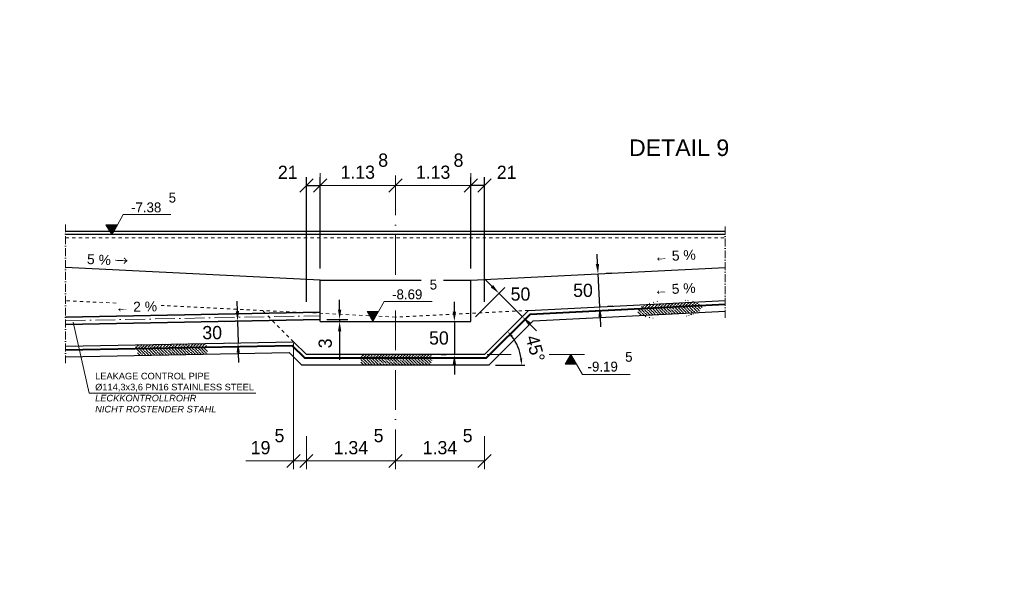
# Model space of a CAD drawing. Header units: millimetres. Extents: x -3395 to 5934498, y -177084 to 63013.
# Tile 599 of 652: x 250900 to 265774, y 15577 to 24264. Entities that reach past the tile are written whole.
import ezdxf

# ---------------------------------------------------------------- set-up
doc = ezdxf.new("R2010")
doc.units = ezdxf.units.MM
doc.linetypes.add('ACAD_ISO10W100', pattern=[18, 12, -3, 0, -3])
doc.linetypes.add('JIS_02_1.0', pattern=[2, 1, -1])
doc.layers.add('Bemaßung', color=7, linetype='Continuous', lineweight=9)
doc.layers.add('Beschriftung', color=7, linetype='Continuous', lineweight=9)
doc.styles.add('LBB3.5M1000', font='isocp.shx', dxfattribs={"height": 3.5})
doc.dimstyles.new('DIN', dxfattribs={"dimtxt": 2.5, "dimasz": 2.5, "dimexe": 1.25, "dimexo": 0.625, "dimtad": 1, "dimtih": 1, "dimdec": 4, "dimdsep": 46, "dimlunit": 6, "dimtxsty": 'Standard', "dimcen": 2.5, "dimadec": 0, "dimazin": 0, "dimtfac": 1, "dimtdec": 4, "dimtmove": 0, "dimatfit": 3, "dimfxl": 0, "dimtvp": 1, "dimtolj": 1, "dimtzin": 0, "dimarcsym": 0})

# ---------------------------------------------------------------- blocks, each defined once
blk = doc.blocks.new('_Oblique')
at = {"color": 0, "linetype": 'ByBlock', "lineweight": -2}
blk.add_line((-0.5, -0.5), (0.5, 0.5), dxfattribs=at)
blk = doc.blocks.new('*D321')
at = {"layer": 'Bemaßung', "color": 0, "lineweight": -2, "transparency": 16777216}
for p, q in [((254189, 19857), (254186, 20007)), ((253991, 19703), (254066, 19705)), ((254191, 19707), (254198, 19379)), ((253998, 19376), (254073, 19377)), ((254201, 19229), (254204, 19080))]:
    blk.add_line(p, q, dxfattribs=at)
at = {"layer": 'Bemaßung', "color": 0, "transparency": 16777216}
for points in [[(254214, 19858), (254164, 19857), (254191, 19707)], [(254226, 19230), (254176, 19229), (254198, 19379)]]:
    blk.add_solid(points, dxfattribs=at)
at = {"layer": 'DEFPOINTS', "color": 0, "transparency": 16777216}
for p in [(254191, 19707), (254198, 19379), (254198, 19379)]:
    blk.add_point(p, dxfattribs=at)
at = {"layer": 'Bemaßung', "color": 0, "transparency": 16777216, "insert": (253808, 19532), "char_height": 200, "attachment_point": 5}
blk.add_mtext('\\A1;30', dxfattribs=at)
blk = doc.blocks.new('*D322')
at = {"layer": 'Bemaßung', "color": 0, "lineweight": -2, "transparency": 16777216}
for p, q in [((255733, 19881), (255733, 20031)), ((255538, 19731), (255858, 19731)), ((255538, 19701), (255858, 19701)), ((255733, 19731), (255733, 19701)), ((255733, 19551), (255733, 19121))]:
    blk.add_line(p, q, dxfattribs=at)
at = {"layer": 'Bemaßung', "color": 0, "transparency": 16777216}
for points in [[(255708, 19881), (255758, 19881), (255733, 19731)], [(255708, 19551), (255758, 19551), (255733, 19701)]]:
    blk.add_solid(points, dxfattribs=at)
at = {"layer": 'DEFPOINTS', "color": 0, "transparency": 16777216}
for p in [(255438, 19731), (255438, 19701), (255733, 19701)]:
    blk.add_point(p, dxfattribs=at)
at = {"layer": 'Bemaßung', "color": 0, "transparency": 16777216, "insert": (255516, 19371), "char_height": 200, "attachment_point": 5, "rotation": 90}
blk.add_mtext('\\A1;3', dxfattribs=at)
blk = doc.blocks.new('*D323')
at = {"layer": 'Bemaßung', "color": 0, "lineweight": -2, "transparency": 16777216}
blk.add_line((258087, 19041), (258531, 19041), dxfattribs=at)
blk.add_arc((257761, 19041), 721, 7.9584, 37.0416, dxfattribs=at)
at = {"layer": 'Bemaßung', "color": 0, "transparency": 16777216}
for points in [[(258323, 19464), (258349, 19486), (258270, 19551)], [(258491, 19142), (258458, 19140), (258481, 19041)]]:
    blk.add_solid(points, dxfattribs=at)
at = {"layer": 'DEFPOINTS', "color": 0, "transparency": 16777216}
for p in [(258588, 19868), (258385, 19402), (257921, 19201), (255164, 19041), (257987, 19041)]:
    blk.add_point(p, dxfattribs=at)
at = {"layer": 'Bemaßung', "color": 0, "transparency": 16777216, "insert": (258689, 19293), "char_height": 200, "attachment_point": 5, "rotation": 285.1956}
blk.add_mtext('\\A1;45°', dxfattribs=at)
blk = doc.blocks.new('*D328')
at = {"layer": 'Bemaßung', "color": 0, "lineweight": -2, "transparency": 16777216}
for p, q in [((257466, 19851), (257466, 20001)), ((257266, 19701), (257341, 19701)), ((257466, 19701), (257466, 19201)), ((257266, 19201), (257341, 19201)), ((257466, 19051), (257466, 18901))]:
    blk.add_line(p, q, dxfattribs=at)
at = {"layer": 'Bemaßung', "color": 0, "transparency": 16777216}
for points in [[(257441, 19851), (257491, 19851), (257466, 19701)], [(257441, 19051), (257491, 19051), (257466, 19201)]]:
    blk.add_solid(points, dxfattribs=at)
at = {"layer": 'DEFPOINTS', "color": 0, "transparency": 16777216}
for p in [(257466, 19701), (257466, 19201), (257466, 19201)]:
    blk.add_point(p, dxfattribs=at)
at = {"layer": 'Bemaßung', "color": 0, "transparency": 16777216, "insert": (257233, 19451), "char_height": 200, "attachment_point": 5}
blk.add_mtext('\\A1;50', dxfattribs=at)
blk = doc.blocks.new('*D329')
at = {"layer": 'Bemaßung', "color": 0, "lineweight": -2, "transparency": 16777216}
for p, q in [((259628, 20571), (259621, 20721)), ((259636, 20421), (259661, 19922)), ((259835, 20431), (259761, 20427)), ((259860, 19932), (259785, 19928)), ((259668, 19772), (259676, 19622))]:
    blk.add_line(p, q, dxfattribs=at)
at = {"layer": 'Bemaßung', "color": 0, "transparency": 16777216}
for points in [[(259653, 20572), (259603, 20569), (259636, 20421)], [(259693, 19773), (259643, 19771), (259661, 19922)]]:
    blk.add_solid(points, dxfattribs=at)
at = {"layer": 'DEFPOINTS', "color": 0, "transparency": 16777216}
for p in [(259636, 20421), (259661, 19922), (259661, 19922)]:
    blk.add_point(p, dxfattribs=at)
at = {"layer": 'Bemaßung', "color": 0, "transparency": 16777216, "insert": (259409, 20171), "char_height": 200, "attachment_point": 5}
blk.add_mtext('\\A1;50', dxfattribs=at)
blk = doc.blocks.new('*D330')
at = {"layer": 'Bemaßung', "color": 0, "lineweight": -2, "transparency": 16777216}
for p, q in [((255231, 20001), (255231, 21882)), ((255438, 20501), (255438, 21882)), ((255231, 21757), (255438, 21757))]:
    blk.add_line(p, q, dxfattribs=at)
at = {"layer": 'DEFPOINTS', "color": 0, "transparency": 16777216}
for p in [(255438, 21757), (255438, 19701), (255231, 19201)]:
    blk.add_point(p, dxfattribs=at)
at = {"layer": 'Bemaßung', "color": 0, "lineweight": -2, "transparency": 16777216, "xscale": 200, "yscale": 200, "zscale": 200, "rotation": 180}
blk.add_blockref('_Oblique', (255231, 21757), dxfattribs=at)
at = {"layer": 'Bemaßung', "color": 0, "lineweight": -2, "transparency": 16777216, "xscale": 200, "yscale": 200, "zscale": 200}
blk.add_blockref('_Oblique', (255438, 21757), dxfattribs=at)
at = {"layer": 'Bemaßung', "color": 0, "transparency": 16777216, "insert": (254949, 21957), "char_height": 200, "attachment_point": 5}
blk.add_mtext('\\A1;21', dxfattribs=at)
blk = doc.blocks.new('*D331')
at = {"layer": 'Bemaßung', "color": 0, "lineweight": -2, "transparency": 16777216}
for p, q in [((257714, 20501), (257714, 21882)), ((257921, 20001), (257921, 21882)), ((257921, 21757), (257714, 21757))]:
    blk.add_line(p, q, dxfattribs=at)
at = {"layer": 'DEFPOINTS', "color": 0, "transparency": 16777216}
for p in [(257714, 21757), (257714, 19701), (257921, 19201)]:
    blk.add_point(p, dxfattribs=at)
at = {"layer": 'Bemaßung', "color": 0, "lineweight": -2, "transparency": 16777216, "xscale": 200, "yscale": 200, "zscale": 200}
for p, rotation in [((257714, 21757), 179.9999999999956), ((257921, 21757), 359.9999999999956)]:
    blk.add_blockref('_Oblique', p, dxfattribs=dict(at, rotation=rotation))
at = {"layer": 'Bemaßung', "color": 0, "transparency": 16777216, "insert": (258256, 21957), "char_height": 200, "attachment_point": 5}
blk.add_mtext('\\A1;21', dxfattribs=at)
blk = doc.blocks.new('*D791')
at = {"layer": 'Bemaßung', "color": 0, "lineweight": -2, "transparency": 16777216}
for p, q in [((258034, 20234), (257928, 20340)), ((257784, 19772), (258229, 20216)), ((258140, 20128), (258494, 19774)), ((258138, 19418), (258582, 19863)), ((258600, 19668), (258706, 19562))]:
    blk.add_line(p, q, dxfattribs=at)
at = {"layer": 'Bemaßung', "color": 0, "transparency": 16777216}
for points in [[(258052, 20252), (258017, 20216), (258140, 20128)], [(258618, 19686), (258582, 19651), (258494, 19774)]]:
    blk.add_solid(points, dxfattribs=at)
at = {"layer": 'DEFPOINTS', "color": 0, "transparency": 16777216}
for p in [(257714, 19701), (258494, 19774), (258067, 19348)]:
    blk.add_point(p, dxfattribs=at)
at = {"layer": 'Bemaßung', "color": 0, "transparency": 16777216, "insert": (258465, 20115), "char_height": 200, "attachment_point": 5}
blk.add_mtext('\\A1;50', dxfattribs=at)

msp = doc.modelspace()

# ---------------------------------------------------------------- hatches: boundary and pattern name
at = {"lineweight": 5}
h = msp.add_hatch(dxfattribs=at)
h.set_pattern_fill('ANSI36', color=256, scale=10, angle=90)
h.set_pattern_definition([(135, (1787.507, 0), (-61.739261, 16.8379802), [79.375, -15.875, 0, -15.875])])
edge = h.paths.add_edge_path()
edge.add_ellipse((260719.12771, 19887.19045), major_axis=(-489.25778, -32.3867), ratio=0.2872825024, start_angle=145.841677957, end_angle=188.011779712)
edge.add_line((261202.31328, 19938.85116), (260243.0133, 19890.88616))
edge.add_ellipse((260719.12771, 19887.19045), major_axis=(-489.25778, -32.3867), ratio=0.2872825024, start_angle=345.556189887, end_angle=387.726291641)
edge.add_line((260290.37512, 19793.12933), (261129.20735, 19835.07094))
h = msp.add_hatch(dxfattribs=at)
h.set_pattern_fill('ANSI36', color=256, scale=10)
h.set_pattern_definition([(45, (1787.507, 0), (16.8379802, 61.739261), [79.375, -15.875, 0, -15.875])])
edge = h.paths.add_edge_path()
edge.add_ellipse((260719.12771, 19887.19045), major_axis=(-489.25778, -32.3867), ratio=0.2872825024, start_angle=192.186515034, end_angle=215.103123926)
edge.add_line((261114.04815, 19994.51285), (260346.7249, 19956.14669))
edge.add_ellipse((260719.12771, 19887.19045), major_axis=(-489.25778, -32.3867), ratio=0.2872825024, start_angle=318.464845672, end_angle=341.381454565)
edge.add_line((260252.50468, 19901.37322), (261195.39631, 19948.5178))
h = msp.add_hatch(dxfattribs=at)
h.set_pattern_fill('ANSI36', color=256, scale=10)
h.set_pattern_definition([(45, (8178.612, 189.094), (16.8379802, 61.739261), [79.375, -15.875, 0, -15.875])])
h.paths.add_polyline_path([(253716.02755, 19359.15872), (253706.43718, 19369.99401), (252656.03272, 19349.73169), (252651.45344, 19333.92039), (252658.76298, 19308.68205), (252666.51428, 19299.92458), (253719.37331, 19320.23424), (253723.3371, 19333.92039)])
h = msp.add_hatch(dxfattribs=at)
h.set_pattern_fill('ANSI36', color=256, scale=10, angle=90)
h.set_pattern_definition([(135, (8192.565, 189.363), (-61.739261, 16.8379802), [79.375, -15.875, 0, -15.875])])
h.paths.add_polyline_path([(253729.98022, 19299.42787), (253720.38985, 19310.26316), (252669.98539, 19290.00084), (252665.40611, 19274.18953), (252672.71566, 19248.9512), (252681.43149, 19190.19187), (253734.29052, 19210.50153), (253737.28977, 19274.18953)])
h = msp.add_hatch(dxfattribs=at)
h.set_pattern_fill('ANSI36', color=256, scale=10)
h.set_pattern_definition([(45, (14386.135, 425.373), (16.8379802, 61.739261), [79.375, -15.875, 0, -15.875])])
h.paths.add_polyline_path([(256049.19525, 19178.10755), (256056.96118, 19151.29341), (257113.31298, 19151.29341), (257121.07891, 19178.10755), (257114.3638, 19201.29341), (256055.91036, 19201.29341)])
h = msp.add_hatch(dxfattribs=at)
h.set_pattern_fill('ANSI36', color=256, scale=10, angle=90)
h.set_pattern_definition([(136.1051, (257858.218, 19506.606), (-62.0525, 15.6441), [79.375, -15.875, 0, -15.875])])
h.paths.add_polyline_path([(256049.19525, 19118.10755), (256056.96118, 19041.29341), (257113.31298, 19041.29341), (257121.07891, 19118.10755), (257114.3638, 19141.29341), (256055.91036, 19141.29341)])
at = {"layer": 'Bemaßung'}
h = msp.add_hatch(color=256, dxfattribs=at)
h.dxf.hatch_style = 1
h.paths.add_polyline_path([(252289.43115, 21015.92096), (252375.2769, 21164.61015), (252203.5854, 21164.61015)])
h = msp.add_hatch(color=256, dxfattribs=at)
h.dxf.hatch_style = 1
h.paths.add_polyline_path([(251593.80356, 19269.23011), (251593.80356, 19279.23197), (255015.94877, 19345.24521), (255209.90057, 19151.29341), (257941.53549, 19151.29341), (258609.46322, 19819.22115), (261557.63249, 19966.62961), (261557.63249, 19956.61712), (258613.81021, 19809.426), (257945.67762, 19141.29341), (255205.75843, 19141.29341), (255011.88685, 19335.16499)])
h = msp.add_hatch(color=256, dxfattribs=at)
h.dxf.hatch_style = 1
h.paths.add_polyline_path([(256232.80929, 19701.29341), (256318.65503, 19849.98261), (256146.96354, 19849.98261)])
h = msp.add_hatch(color=256, dxfattribs=at)
h.dxf.hatch_style = 1
h.paths.add_polyline_path([(259225.87417, 19203.87102), (259311.71992, 19055.18182), (259140.02843, 19055.18182)])

# ---------------------------------------------------------------- linework, layer by layer
at = {"linetype": 'ACAD_ISO10W100', "lineweight": 18, "ltscale": 50}
for p, q in [((256575.71803, 20407.86257), (256575.71803, 21944.35934)), ((256575.71803, 17467.74354), (256575.71803, 19882.83021))]:
    msp.add_line(p, q, dxfattribs=at)
at = {"linetype": 'ACAD_ISO10W100', "lineweight": 18, "ltscale": 10}
for p, q in [((251593.80356, 19069.21151), (251593.80356, 21165.62095)), ((261557.63249, 19756.49219), (261557.63249, 21165.62095))]:
    msp.add_line(p, q, dxfattribs=at)
for p, q in [((251593.80356, 21065.62095), (261557.63249, 21065.62095)), ((261557.63249, 21015.92096), (251593.80356, 21015.92096)), ((255437.71803, 20324.81766), (251593.80356, 20517.01339)), ((257713.71803, 20324.81766), (261557.63249, 20517.01339)), ((255437.71803, 19701.29341), (255437.71803, 20324.81766)), ((255437.71803, 20324.81766), (256962.64992, 20324.81766)), ((257303.48145, 20324.81766), (257713.71803, 20324.81766)), ((257713.71803, 19701.29341), (257713.71803, 20324.81766)), ((258587.72825, 19868.19686), (261557.63249, 20016.69207)), ((258609.46322, 19819.22115), (261557.63249, 19966.62961)), ((258613.81021, 19809.426), (261557.63249, 19956.61712)), ((251593.80356, 19771.46551), (255437.71803, 19845.61468)), ((251593.80356, 19767.86484), (255437.71803, 19842.01401)), ((258587.72825, 19868.19686), (257920.82481, 19201.29341)), ((258609.46322, 19819.22115), (257941.53549, 19151.29341)), ((258613.81021, 19809.426), (257945.67762, 19141.29341)), ((258657.28014, 19711.47458), (261557.63249, 19856.49219)), ((251593.80356, 19660.74491), (255437.71803, 19734.89408)), ((251593.80356, 19657.14424), (255437.71803, 19731.29341)), ((255437.71803, 19701.29341), (257713.71803, 19701.29341)), ((258657.28014, 19711.47458), (257987.09898, 19041.29341)), ((251593.80356, 19329.24127), (255036.25838, 19395.64628)), ((251593.80356, 19279.23197), (255015.94877, 19345.24521)), ((255015.94877, 19345.24521), (255209.90057, 19151.29341)), ((255035.89281, 19396.01184), (255230.61124, 19201.29341)), ((251593.80356, 19269.23011), (255011.88685, 19335.16499)), ((251593.80356, 19169.21151), (254971.26764, 19234.36284)), ((254971.26764, 19234.36284), (255164.33707, 19041.29341)), ((255011.88685, 19335.16499), (255205.75843, 19141.29341)), ((257920.82481, 19201.29341), (255230.61124, 19201.29341)), ((257987.09898, 19041.29341), (255164.33707, 19041.29341)), ((257945.67762, 19141.29341), (255205.75843, 19141.29341)), ((257941.53549, 19151.29341), (255209.90057, 19151.29341))]:
    msp.add_line(p, q)
at = {"linetype": 'JIS_02_1.0', "lineweight": 18, "ltscale": 50}
for p, q in [((251593.80356, 20965.91975), (261557.63249, 20965.9187)), ((252356.39878, 19978.56231), (251593.80356, 20016.69207)), ((256575.71803, 19767.59635), (253035.69861, 19944.59732)), ((255036.25838, 19395.64628), (254563.7078, 19868.19686)), ((258587.72825, 19868.19686), (256575.71803, 19767.59635))]:
    msp.add_line(p, q, dxfattribs=at)
at = {"linetype": 'ACAD_ISO10W100', "lineweight": 18, "ltscale": 25}
msp.add_line((251593.80356, 19714.30487), (255437.71803, 19788.45404), dxfattribs=at)
at = {"lineweight": 9}
msp.add_line((251948.53036, 18615.68117, -475.00001), (251705.94104, 19689.0286), dxfattribs=at)
at = {"lineweight": 5}
for p, q in [((257962.53431, 19201.29341), (258323.96059, 19201.29341)), ((258897.16382, 19201.29341), (259431.47145, 19201.29341))]:
    msp.add_line(p, q, dxfattribs=at)
at = {"lineweight": 9, "elevation": -475.00001}
msp.add_lwpolyline([(251948.53036, 18615.68117), (254468.00383, 18615.68117)], dxfattribs=at)
at = {"layer": 'Bemaßung'}
for p, q in [((255437.71803, 21490.57521), (255437.71803, 21944.35934)), ((257713.71803, 21490.57521), (257713.71803, 21944.35934)), ((256575.71803, 21756.92283), (255437.71803, 21756.92283)), ((257713.71803, 21756.92283), (256575.71803, 21756.92283)), ((252375.2769, 21164.61015), (252464.02264, 21318.32229)), ((252464.02264, 21318.32229), (253185.17563, 21318.32229)), ((256318.65503, 19849.98261), (256407.40078, 20003.69474)), ((256407.40078, 20003.69474), (257128.55377, 20003.69474)), ((255036.25838, 19372.43221), (255036.25838, 17467.74354)), ((259311.71992, 19055.18182), (259400.46566, 18901.46969)), ((259400.46566, 18901.46969), (260121.61865, 18901.46969)), ((255230.61124, 17970.22646), (255230.61124, 17467.74354)), ((255230.61124, 17970.22646), (255230.61124, 17467.74354)), ((257920.82481, 17970.22646), (257920.82481, 17467.74354)), ((255036.25838, 17592.74354), (254316.93794, 17592.74354)), ((255230.61124, 17592.74354), (255036.25838, 17592.74354)), ((255230.61124, 17592.74354), (256575.71803, 17592.74354)), ((255230.61124, 17592.74354), (255430.61124, 17592.74354)), ((256575.71803, 17592.74354), (257920.82481, 17592.74354))]:
    msp.add_line(p, q, dxfattribs=at)
for points in [[(252289.43115, 21015.92096), (252375.2769, 21164.61015), (252203.5854, 21164.61015)], [(256232.80929, 19701.29341), (256318.65503, 19849.98261), (256146.96354, 19849.98261)], [(259225.87417, 19203.87102), (259311.71992, 19055.18182), (259140.02843, 19055.18182)]]:
    msp.add_lwpolyline(points, close=True, dxfattribs=at)

# ---------------------------------------------------------------- block references
at = {"layer": 'Bemaßung', "xscale": 200, "yscale": 200, "zscale": 200, "rotation": 180}
for p in [(255437.71803, 21756.92283), (255230.61124, 17592.74354), (255230.61124, 17592.74354)]:
    msp.add_blockref('_Oblique', p, dxfattribs=at)
at = {"layer": 'Bemaßung', "xscale": 200, "yscale": 200, "zscale": 200}
for p in [(256575.71803, 21756.92283), (257713.71803, 21756.92283), (255036.25838, 17592.74354), (256575.71803, 17592.74354), (257920.82481, 17592.74354)]:
    msp.add_blockref('_Oblique', p, dxfattribs=at)

# ---------------------------------------------------------------- texts
at = {"layer": 'Bemaßung', "attachment_point": 5}
for s, insert, char_height in [('\\A1;8', (256390.43154, 22139.40672), 200), ('\\A1;8', (257528.43154, 22139.40672), 200), ('\\A1;1.13', (256006.71803, 21956.92283), 200), ('\\A1;1.13', (257144.71803, 21956.92283), 200), ('\\A1;5', (253205.92308, 21573.12273), 150), ('\\A1;-7.38', (252810.82296, 21425.33026), 150), ('\\A1;5', (257149.30122, 20258.49518), 150), ('\\A1;-8.69', (256754.2011, 20110.70272), 150), ('\\A1;5', (260102.18793, 19166.43706), 150), ('\\A1;-9.19', (259707.0878, 19018.6446), 150), ('\\A1;5', (254823.92844, 17975.22744), 200), ('\\A1;5', (256321.7963, 17975.22744), 200), ('\\A1;5', (257666.90308, 17975.22744), 200), ('\\A1;19', (254538.63011, 17792.74354), 200), ('\\A1;1.34', (255903.16464, 17792.74354), 200), ('\\A1;1.34', (257248.27142, 17792.74354), 200)]:
    msp.add_mtext(s, dxfattribs=dict(at, insert=insert, char_height=char_height))
at = {"layer": 'Bemaßung', "char_height": 150, "attachment_point": 1, "style": 'LBB3.5M1000'}
for s, width, insert, rotation in [('{\\fArial|b0|i0|c0|p34;\\C256;5 % \\fSimSun|b0|i0|c134|p2;→}', 884.5397864, (251921.10839, 20720.71651), 357.137594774), ('{\\fArial|b0|i0|c134|p34;\\C256;←\\fArial|b0|i0|c0|p34; 5 %}', 910.8010443, (260480.21781, 20755.85662), 2.862405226), ('{\\fArial|b0|i0|c134|p34;\\C256;←\\fArial|b0|i0|c0|p34; 5 %}', 937.807512, (260478.27031, 20254.1786), 2.862405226), ('{\\fArial|b0|i0|c134|p34;\\C256;←\\fArial|b0|i0|c0|p34; 2 %}', 937.807512, (252344.68957, 19993.67518), 1.075835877)]:
    msp.add_mtext_dynamic_manual_height_columns(s, width=width, gutter_width=17.5, heights=[0], dxfattribs=dict(at, insert=insert, rotation=rotation))
at = {"layer": 'Beschriftung', "attachment_point": 1, "style": 'LBB3.5M1000'}
for s, insert, char_height, width in [('\\pi675.38;{\\fArial|b0|i0|c0|p34;GROUND PLAN  FLOOR SLAB\\P\\pi832.61;\\fArial|b0|i1|c0|p34;GRUNDRISS  BODENPLATTE}', (81434.95089, 24246.46576), 1000, 20997.4164896), ('{\\fArial|b0|i0|c0|p34;DETAIL 9}', (260104.47866, 22453.47848), 250, 1728.7821425), ('\\pi6353.4;{\\fArial|b0|i0|c0|p34;CONCRETE WITH FINISH\\P\\pi6971.4;\\fArial|b0|i1|c0|p34;BETON MIT ESTRICH\\fArial|b0|i0|c0|p34;\\P\\pi8414.8;SCALE 1:100}', (81434.95089, 20702.41934), 500, 20997.4164896), ('{\\fArial|b0|i0|c0|p34;LEAKAGE CONTROL PIPE\\P%%C114,3x3,6 PN16 STAINLESS STEEL\\P\\fArial|b0|i1|c0|p34;LECKKONTROLLROHR\\PNICHT ROSTENDER STAHL}', (252039.87251, 18926.25293, -475.00001), 100, 2847.774664), ('\\pi911.06;{\\fArial|b0|i0|c0|p34;TOP VIEW\\P\\pi338.42;\\fArial|b0|i1|c0|p34;DRAUFSICHT}', (27420.81927, 17752.64344), 500, 5212.9838851)]:
    msp.add_mtext(s, dxfattribs=dict(at, insert=insert, char_height=char_height, width=width))

# ---------------------------------------------------------------- dimensions: what is measured, and where the dimension line sits
at = {"layer": 'Bemaßung'}
dim = msp.add_linear_dim(base=(255437.71803, 21756.92283), p1=(255230.61124, 19201.29341), p2=(255437.71803, 19701.29341), text='21', dimstyle='DIN', override={"dimscale": 100, "dimtxt": 2, "dimasz": 2, "dimexo": 8, "dimgap": 1, "dimtih": 0, "dimblk1": 'Oblique', "dimblk2": 'Oblique', "dimsah": 1, "dimtmove": 2}, dxfattribs=at)
dim.commit()
dim.dimension.update_dxf_attribs({"geometry": '*D330', "text_midpoint": (254948.85818, 21956.53154), "dimtype": 160})
dim = msp.add_linear_dim(base=(257713.71803, 21756.92283), p1=(257920.82481, 19201.29341), p2=(257713.71803, 19701.29341), angle=180, text='21', dimstyle='DIN', override={"dimscale": 100, "dimtxt": 2, "dimasz": 2, "dimexo": 8, "dimgap": 1, "dimtih": 0, "dimblk1": 'Oblique', "dimblk2": 'Oblique', "dimsah": 1, "dimtmove": 2}, dxfattribs=at)
dim.commit()
dim.dimension.update_dxf_attribs({"geometry": '*D331', "text_midpoint": (258255.55296, 21956.52812), "dimtype": 160})
for base, p1, p2, angle, text, override, picture, middle, dimtype, turn in [((259660.62894, 19921.84189), (259635.67526, 20420.91552), (259660.62894, 19921.84189), 272.862405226, '50', {"dimscale": 100, "dimtxt": 2, "dimasz": 1.5, "dimexo": 2, "dimgap": 1, "dimtih": 0, "dimsah": 1, "dimtmove": 2}, '*D329', (259409.365, 20171.37871), 161, 180), ((258493.92351, 19774.39211), (257713.71803, 19701.29341), (258067.27142, 19347.74002), 315, '50', {"dimscale": 100, "dimtxt": 2, "dimasz": 1.5, "dimexo": 1, "dimgap": 1, "dimtih": 0, "dimsah": 1, "dimtmove": 2}, '*D791', (258464.87318, 20114.55345), 161, 180), ((254197.76608, 19379.47175), (254191.44318, 19707.25275), (254197.76608, 19379.47175), 271.105099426, '30', {"dimscale": 100, "dimtxt": 2, "dimasz": 1.5, "dimexo": 2, "dimgap": 1, "dimtih": 0, "dimsah": 1, "dimtmove": 2}, '*D321', (253808.14202, 19532.27255), 161, 180), ((255732.68756, 19701.29341), (255437.71803, 19731.29341), (255437.71803, 19701.29341), 90, '3', {"dimscale": 100, "dimtxt": 2, "dimasz": 1.5, "dimexo": 1, "dimgap": 1.5, "dimtih": 0, "dimsah": 1}, '*D322', (255516.02089, 19121.30367), 160, 270), ((257466.40478, 19201.29341), (257466.40478, 19701.29341), (257466.40478, 19201.29341), 90, '50', {"dimscale": 100, "dimtxt": 2, "dimasz": 1.5, "dimexo": 2, "dimgap": 1, "dimtih": 0, "dimsah": 1, "dimtmove": 2}, '*D328', (257233.26397, 19451.29341), 160, 180)]:
    dim = msp.add_linear_dim(base=base, p1=p1, p2=p2, angle=angle, text=text, dimstyle='DIN', override=override, dxfattribs=at)
    dim.commit()
    dim.dimension.update_dxf_attribs({"geometry": picture, "text_midpoint": middle, "dimtype": dimtype, "text_rotation": turn})
dim = msp.add_angular_dim_2l(base=(258384.81346, 19401.55343), line1=((258587.72825, 19868.19686), (257920.82481, 19201.29341)), line2=((257987.09898, 19041.29341), (255164.33707, 19041.29341)), dimstyle='DIN', override={"dimscale": 100, "dimtxt": 2, "dimasz": 1, "dimexe": 0.5, "dimexo": 1, "dimgap": 1, "dimtih": 0, "dimsah": 1, "dimtmove": 2}, dxfattribs=at)
dim.commit()
dim.dimension.update_dxf_attribs({"geometry": '*D323', "text_midpoint": (258689.08155, 19293.41882), "dimtype": 162})

doc.saveas('drawing.dxf')
